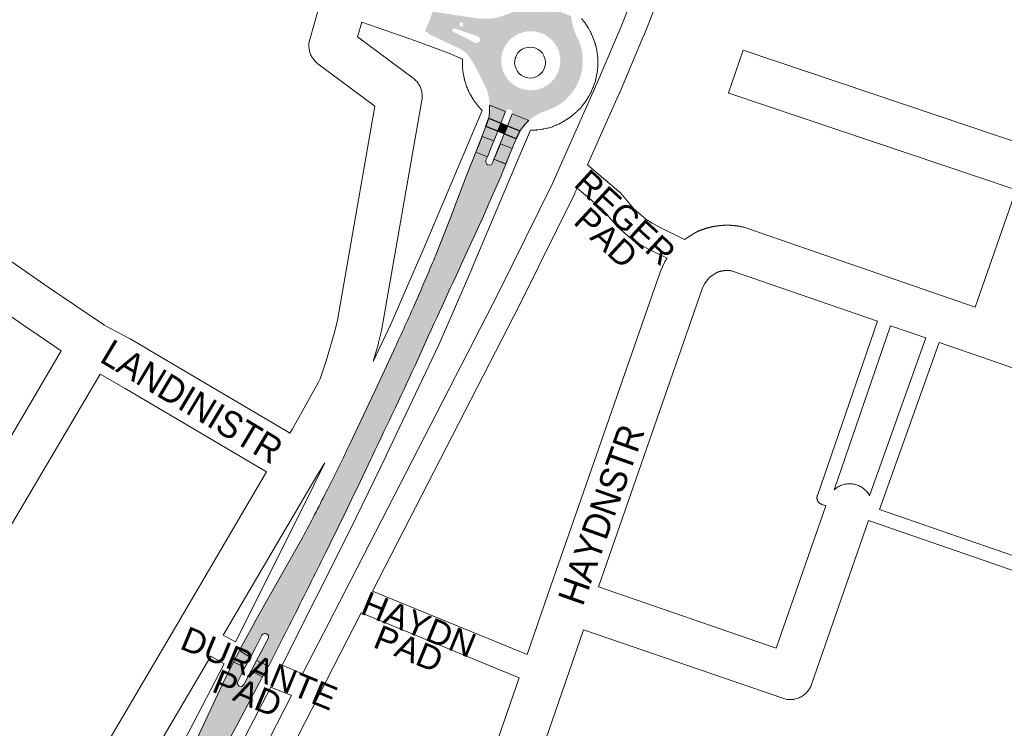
# Paper-space layout 'Layout1' of a CAD drawing. Header units: metres. Extents: x 123097 to 144122, y 392739 to 407589.
# Tile 372 of 510: x 133503 to 133786, y 399560 to 399764. Entities that reach past the tile are written whole.
import ezdxf
from ezdxf.enums import TextEntityAlignment as Align

# ---------------------------------------------------------------- set-up
doc = ezdxf.new("R2010")
doc.units = ezdxf.units.M
doc.header["$MEASUREMENT"] = 0
for name, color, linetype, lineweight in [('gs-anno-wegen algemeen tekst', 7, 'Continuous', 0), ('gs-knt-aanvullende hoofdweg', 7, 'Continuous', 0), ('gs-knt-fietspaden', 7, 'Continuous', 0), ('gs-knt-paden', 7, 'Continuous', 0), ('gs-knt-wegen algemeen', 7, 'Continuous', 0), ('ir-ARC-asfalt-hoofdwegen-te inspecteren', 5, 'Continuous', 0), ('ir-ARC-fietspaden naastliggend- te inspecteren', 1, 'Continuous', 0)]:
    doc.layers.add(name, color=color, linetype=linetype, lineweight=lineweight)
doc.styles.add('Style-Arial', font='arial.ttf')

psp = doc.layouts.get("Layout1")

# ---------------------------------------------------------------- hatches: boundary and pattern name
at = {"layer": 'ir-ARC-asfalt-hoofdwegen-te inspecteren', "linetype": 'Continuous', "lineweight": 13, "extrusion": (0, 0, -1)}
h = psp.add_hatch(color=5, dxfattribs=at)
h.paths.add_polyline_path([(-133659.047, 399740.399, 0.0923475), (-133654.212, 399737.732, -0.109281), (-133649.006, 399734.839), (-133644.228, 399736.752, -0.9852482), (-133642.358, 399737.5), (-133637.763, 399739.247), (-133637.733, 399739.835), (-133637.695, 399740.282), (-133637.726, 399740.287), (-133637.663, 399740.658), (-133637.643, 399740.891, -0.0649667), (-133636.864, 399743.932), (-133634.983, 399747.854), (-133633.635, 399750.391), (-133633.652, 399750.401), (-133633.459, 399750.723), (-133632.307, 399752.643, -0.1360738), (-133629.516, 399755.378), (-133625.17, 399757.441), (-133625.17, 399757.441), (-133624.492, 399757.763), (-133624.492, 399757.763), (-133620.046, 399759.873), (-133620.164, 399760.128), (-133619.189, 399760.493), (-133621.398, 399766.218), (-133627.23, 399765.327), (-133627.23, 399765.325), (-133627.601, 399765.27), (-133634.541, 399764.238, -0.072097), (-133639.036, 399764.365), (-133639.038, 399764.356), (-133639.44, 399764.44, -0.0041683), (-133639.696, 399764.494), (-133639.772, 399764.51), (-133639.772, 399764.511, -0.0299504), (-133641.575, 399765.029), (-133645.349, 399766.395, -0.0674185), (-133648.612, 399768.308), (-133648.621, 399768.296), (-133648.904, 399768.543), (-133649.086, 399768.691), (-133649.938, 399769.493), (-133654.618, 399767.487), (-133654.557, 399767.344, -0.9727323), (-133656.434, 399766.569), (-133656.508, 399766.748), (-133661.22, 399764.893), (-133661.232, 399764.591), (-133661.202, 399764.586), (-133661.269, 399764.219), (-133661.3, 399763.991, -0.0800782), (-133662.953, 399758.793, 0.0948222), (-133664.492, 399753.338), (-133664.508, 399752.964), (-133664.52, 399752.965, 0.2371699), (-133659.188, 399740.517)])
h.paths.add_polyline_path([(-133630.105, 399762.016), (-133630.105, 399763.016), (-133629.105, 399763.016), (-133629.105, 399762.016)], flags=16)
h.paths.add_polyline_path([(-133627.298, 399760.406), (-133633.547, 399757.267, -1.019607), (-133634.44, 399759.039), (-133627.716, 399761.34, -0.9631041)], flags=16)
h.paths.add_polyline_path([(-133656.792, 399756.591, -0.9962263), (-133642.369, 399747.603, -1.0044222)], flags=16)
at = {"layer": 'ir-ARC-asfalt-hoofdwegen-te inspecteren', "linetype": 'Continuous', "lineweight": 13}
for points in [[(133637.629, 399736.384, 0.0405099), (133637.763, 399739.247), (133642.358, 399737.5), (133641.029, 399734.099), (133637.503, 399735.538)], [(133648.466, 399734.303, 0.0431549), (133646.476, 399731.88), (133642.883, 399733.336), (133644.228, 399736.752), (133649.006, 399734.839), (133648.897, 399734.74), (133648.878, 399734.756), (133648.63, 399734.475)], [(133584.023, 399614.922, 0.0050884), (133590.806, 399628.016), (133590.806, 399628.016), (133591.144, 399628.686, 0.0047425), (133597.212, 399641.018), (133597.213, 399641.017), (133597.535, 399641.695), (133597.534, 399641.695), (133603.77, 399654.924), (133603.821, 399655.033), (133603.821, 399655.033), (133604.139, 399655.713), (133604.137, 399655.713), (133610.097, 399668.527, 0.0054593), (133615.954, 399681.369), (133615.955, 399681.369), (133616.171, 399681.86, 0.005774), (133622.047, 399695.583), (133622.054, 399695.581), (133622.191, 399695.93), (133627.38, 399709.105), (133627.385, 399709.103), (133627.517, 399709.454), (133631.118, 399719.042), (133633.762, 399725.794), (133637.141, 399724.461), (133636.72, 399723.433, 0.9894304), (133638.582, 399722.66), (133639.005, 399723.699), (133642.444, 399722.336), (133641.285, 399719.493), (133641.135, 399719.149), (133637.551, 399710.952), (133635.478, 399706.21), (133635.322, 399705.869), (133629.616, 399693.406, 0.0030986), (133617.12, 399666.108, -0.0039141), (133603.964, 399638.184), (133603.605, 399637.362, -0.005333), (133591.011, 399611.331, -0.0023695), (133582.109, 399593.421, -0.0010166), (133578.333, 399585.948), (133575.285, 399580.072), (133574.182, 399577.717), (133574.082, 399577.766), (133574.113, 399577.824), (133570.774, 399579.412), (133572.018, 399581.779), (133574.07, 399585.776, 0.9812919), (133572.3, 399586.72), (133570.259, 399582.712), (133569.011, 399580.309), (133569.005, 399580.313), (133569.015, 399580.332), (133565.848, 399582.336), (133567.097, 399584.707), (133570.009, 399590.06), (133570.284, 399590.549), (133570.282, 399590.55), (133583.662, 399614.265), (133583.673, 399614.259), (133584.025, 399614.921)]]:
    psp.add_hatch(color=5, dxfattribs=at).paths.add_polyline_path(points)
at = {"layer": 'ir-ARC-asfalt-hoofdwegen-te inspecteren', "linetype": 'Continuous', "lineweight": 13, "extrusion": (0, 0, -1)}
for points in [[(-133633.762, 399725.794), (-133634.91, 399728.705), (-133636.663, 399733.15), (-133640.121, 399731.773), (-133639.73, 399730.838), (-133638.985, 399728.983), (-133635.65, 399730.311), (-133634.976, 399728.566), (-133634.862, 399728.284), (-133633.84, 399725.763)], [(-133638.242, 399727.132), (-133637.141, 399724.461), (-133633.84, 399725.763), (-133634.862, 399728.284), (-133634.976, 399728.566), (-133635.65, 399730.311), (-133638.985, 399728.983)], [(-133640.07, 399726.37), (-133641.564, 399730.083), (-133641.97, 399731.014), (-133645.384, 399729.631), (-133643.521, 399725), (-133642.444, 399722.336), (-133642.395, 399722.356), (-133643.383, 399724.752), (-133644.201, 399726.844), (-133640.855, 399728.19), (-133640.04, 399726.15), (-133639.499, 399724.739), (-133639.366, 399724.604)], [(-133639.005, 399723.699), (-133639.366, 399724.604), (-133639.499, 399724.739), (-133640.04, 399726.15), (-133640.855, 399728.19), (-133644.201, 399726.844), (-133643.383, 399724.752), (-133642.395, 399722.356)]]:
    psp.add_hatch(color=5, dxfattribs=at).paths.add_polyline_path(points, flags=0)
at = {"layer": 'ir-ARC-asfalt-hoofdwegen-te inspecteren', "linetype": 'Continuous', "lineweight": 13}
psp.add_hatch(color=5, dxfattribs=at).paths.add_polyline_path([(133567.41, 399577.411), (133564.117, 399579.096), (133564, 399578.87), (133560.81, 399572.49), (133546.78, 399542.21), (133540.1, 399528.84), (133538.3, 399525.46), (133538.361, 399524.747), (133531.376, 399511.406), (133530.633, 399510.033), (133524.256, 399498.254), (133518.351, 399487.837), (133518.01, 399487.91), (133508.039, 399471.432), (133494.817, 399449.581), (133493.5, 399447.405), (133496.57, 399445.5), (133497.95, 399447.82), (133500.29, 399451.74), (133500.904, 399452.161), (133501.636, 399452.031), (133502.067, 399451.425), (133501.95, 399450.69), (133499.64, 399446.79), (133498.26, 399444.51), (133501.457, 399442.765), (133501.47, 399442.79), (133502.79, 399444.86), (133504.115, 399447.005), (133503.806, 399447.473), (133514.372, 399466.35), (133523.963, 399483.846), (133532.272, 399499.312), (133532.682, 399499.396), (133536.128, 399505.805), (133536.742, 399506.962), (133539.21, 399511.61), (133554.28, 399540.55), (133565.351, 399561.356), (133572.462, 399574.721), (133569.17, 399576.5), (133567.116, 399572.504), (133566.53, 399572.008), (133565.765, 399572.072), (133565.27, 399572.659), (133565.336, 399573.424)], flags=0)

# ---------------------------------------------------------------- linework, layer by layer
at = {"layer": 'gs-knt-aanvullende hoofdweg', "color": 7, "linetype": 'Continuous', "flags": 128}
for points in [[(133664.219, 399764.198), (133664.783, 399763.51), (133664.996, 399763.239), (133665.196, 399762.959), (133665.267, 399762.855), (133666.194, 399761.425), (133666.702, 399760.512), (133666.729, 399760.463), (133666.772, 399760.38), (133666.862, 399760.209), (133666.888, 399760.152), (133666.91, 399760.11), (133666.946, 399760.029), (133667.007, 399759.899), (133667.043, 399759.812), (133667.072, 399759.748), (133667.657, 399758.351), (133667.997, 399757.36), (133668.022, 399757.283), (133668.044, 399757.221), (133668.068, 399757.147), (133668.097, 399757.059), (133668.122, 399756.971), (133668.146, 399756.893), (133668.164, 399756.827), (133668.184, 399756.755), (133668.21, 399756.649), (133668.233, 399756.561), (133668.245, 399756.506), (133668.259, 399756.447), (133668.563, 399755.068), (133668.574, 399755.016), (133668.64, 399754.681), (133668.691, 399754.343), (133668.767, 399753.735), (133668.782, 399753.623), (133668.807, 399753.394), (133668.81, 399753.355), (133668.815, 399753.31), (133668.832, 399753.052), (133668.834, 399752.996), (133668.886, 399751.757), (133668.893, 399751.425), (133668.885, 399751.094), (133668.842, 399750.179), (133668.84, 399750.146), (133668.836, 399750.084), (133668.82, 399749.837), (133668.812, 399749.764), (133668.808, 399749.713), (133668.798, 399749.634), (133668.783, 399749.497), (133668.762, 399749.364), (133668.751, 399749.284), (133668.61, 399748.286), (133668.311, 399746.853), (133668.288, 399746.751), (133668.272, 399746.669), (133668.258, 399746.615), (133668.244, 399746.551), (133668.187, 399746.336), (133668.175, 399746.295), (133668.164, 399746.252), (133668.088, 399746.008), (133668.071, 399745.957), (133667.773, 399745.066), (133667.75, 399744.991), (133667.721, 399744.92), (133667.671, 399744.781), (133667.512, 399744.363), (133667.393, 399744.069), (133667.076, 399743.331), (133667.072, 399743.32), (133666.932, 399743.016), (133666.929, 399743.009), (133666.774, 399742.708), (133666.772, 399742.704), (133666.33, 399741.897), (133665.423, 399740.455), (133665.285, 399740.247), (133665.246, 399740.191), (133665.222, 399740.153), (133665.177, 399740.093), (133665.087, 399739.965), (133664.995, 399739.847), (133664.951, 399739.786), (133664.877, 399739.694), (133664.326, 399738.99), (133664.051, 399738.66), (133663.758, 399738.346), (133663.25, 399737.834), (133662.967, 399737.547), (133662.928, 399737.509), (133662.867, 399737.45), (133662.722, 399737.307), (133662.665, 399737.256), (133662.625, 399737.218), (133662.539, 399737.144), (133662.466, 399737.078), (133662.425, 399737.045), (133661.999, 399736.676), (133661.068, 399735.953), (133661.009, 399735.908), (133660.653, 399735.632), (133660.268, 399735.366), (133660.236, 399735.342), (133660.197, 399735.314), (133660.194, 399735.312), (133659.945, 399735.144), (133659.912, 399735.122), (133659.906, 399735.119), (133659.619, 399734.944), (133659.61, 399734.939), (133659.293, 399734.756), (133659.22, 399734.709), (133659.119, 399734.656), (133658.686, 399734.407), (133658.401, 399734.251), (133658.109, 399734.107), (133657.833, 399733.978), (133657.713, 399733.915), (133657.553, 399733.848), (133657.091, 399733.633), (133657.068, 399733.622), (133657.033, 399733.607), (133656.856, 399733.528), (133656.77, 399733.492), (133656.754, 399733.486), (133656.107, 399733.21), (133655.817, 399733.094), (133655.523, 399732.99), (133655.224, 399732.899), (133654.541, 399732.705), (133654.215, 399732.62), (133653.887, 399732.55), (133653.351, 399732.45), (133653.293, 399732.439), (133653.226, 399732.426), (133653.029, 399732.391), (133653.014, 399732.388), (133652.857, 399732.36), (133652.547, 399732.312), (133652.38, 399732.287), (133651.658, 399732.187), (133651.595, 399732.179), (133651.553, 399732.174), (133651.355, 399732.149), (133651.224, 399732.138), (133651.169, 399732.13), (133651.081, 399732.126), (133651.05, 399732.123), (133650.158, 399732.065), (133650.142, 399732.064), (133649.815, 399732.05), (133649.763, 399732.05), (133649.71, 399732.05), (133649.662, 399732.05), (133649.518, 399732.051), (133649.473, 399732.049), (133647.224, 399726.71), (133632.784, 399692.434), (133632.746, 399692.347), (133623.144, 399670.338), (133623.049, 399670.128), (133608.056, 399638.45), (133608.022, 399638.379), (133597.677, 399617.102), (133597.635, 399617.017), (133578.09, 399578.081)], [(133648.772, 399747.147), (133649.494, 399747.098), (133650.3, 399747.189), (133651.076, 399747.425), (133651.797, 399747.798), (133652.437, 399748.296), (133652.975, 399748.901), (133653.395, 399749.595), (133653.682, 399750.354), (133653.826, 399751.153), (133653.824, 399751.965), (133653.673, 399752.76), (133653.38, 399753.517), (133652.955, 399754.208), (133652.411, 399754.809), (133651.766, 399755.303), (133651.06, 399755.662), (133650.257, 399755.901), (133649.822, 399755.947), (133648.241, 399755.766), (133647.739, 399755.652), (133647.135, 399755.365), (133646.477, 399754.89), (133645.918, 399754.304), (133645.492, 399753.653), (133645.48, 399753.632), (133645.388, 399753.421), (133645.273, 399753.149), (133645.143, 399752.789), (133645.134, 399752.755), (133644.988, 399752.084), (133644.963, 399751.272), (133645.085, 399750.47), (133645.351, 399749.706), (133645.753, 399749), (133646.275, 399748.38), (133646.863, 399747.896), (133647.69, 399747.453), (133648.764, 399747.149), (133648.768, 399747.149), (133648.772, 399747.147)], [(133604.26, 399665.539), (133609.424, 399676.45), (133618.961, 399698.31), (133635.586, 399737.772), (133634.412, 399739.059), (133634.047, 399739.536), (133633.605, 399740.12), (133633.582, 399740.153), (133633.555, 399740.189), (133633.529, 399740.223), (133633.508, 399740.249), (133633.355, 399740.453), (133633.214, 399740.681), (133633.148, 399740.787), (133632.428, 399741.936), (133632.244, 399742.287), (133632.098, 399742.565), (133631.793, 399743.178), (133631.763, 399743.24), (133631.638, 399743.496), (133631.588, 399743.614), (133631.573, 399743.652), (133631.56, 399743.682), (133631.509, 399743.803), (133631.294, 399744.313), (133631.262, 399744.391), (133631.141, 399744.686), (133631.006, 399745.045), (133630.889, 399745.41), (133630.566, 399746.518), (133630.557, 399746.551), (133630.533, 399746.639), (133630.516, 399746.693), (133630.501, 399746.754), (133630.476, 399746.849), (133630.47, 399746.872), (133630.437, 399747.02), (133630.417, 399747.106), (133630.41, 399747.141), (133630.41, 399747.144), (133630.401, 399747.185), (133630.398, 399747.196), (133630.149, 399748.512), (133629.967, 399750.026), (133629.939, 399750.367), (133629.926, 399750.71), (133629.929, 399752), (133629.96, 399752.574)], [(133561.145, 399586.768), (133564.651, 399584.789), (133584.19, 399623.713), (133590.336, 399636.353)], [(133491.722, 399450.298), (133538.479, 399534.362), (133561.456, 399578.532), (133557.586, 399580.716)], [(133574.889, 399571.808), (133551.755, 399527.337), (133551.656, 399527.153), (133504.771, 399442.859)]]:
    psp.add_lwpolyline(points, dxfattribs=at)
at = {"layer": 'gs-knt-fietspaden', "color": 7, "linetype": 'Continuous', "flags": 128}
for points in [[(133578.09, 399578.081), (133583.974, 399575.641), (133596.086, 399599.221), (133640.283, 399685.261), (133655.913, 399716.927), (133658.454, 399722.64), (133668.716, 399745.708), (133675.556, 399761.889), (133681.307, 399776.535), (133698.107, 399822.818), (133702.267, 399835.772), (133703.801, 399840.634)], [(133710.437, 399838.337), (133708.959, 399833.651), (133708.954, 399833.634), (133704.771, 399820.609), (133704.728, 399820.484), (133687.89, 399774.097), (133687.858, 399774.012), (133682.074, 399759.281), (133682.04, 399759.197), (133675.169, 399742.944), (133675.143, 399742.884), (133665.883, 399722.069)], [(133665.883, 399722.069), (133674.952, 399714.427), (133675.058, 399714.334), (133675.16, 399714.237), (133675.258, 399714.136), (133675.352, 399714.031), (133679.265, 399709.479), (133682.714, 399706.512), (133684.5, 399705.315), (133686.973, 399703.955), (133693.784, 399700.62)], [(133662.913, 399715.392), (133662.298, 399714.009), (133662.239, 399713.883), (133646.565, 399682.128), (133646.54, 399682.078), (133604.075, 399599.411)], [(133688.791, 399695.249), (133683.811, 399697.687), (133683.664, 399697.763), (133680.981, 399699.239), (133680.848, 399699.316), (133680.718, 399699.399), (133678.63, 399700.799), (133678.516, 399700.879), (133678.404, 399700.964), (133678.296, 399701.053), (133674.487, 399704.329), (133674.389, 399704.417), (133674.294, 399704.508), (133674.202, 399704.603), (133674.114, 399704.702), (133670.212, 399709.241), (133662.913, 399715.392)], [(133604.075, 399599.411), (133648.514, 399581.141)], [(133600.856, 399593.144), (133588.742, 399569.56), (133554.729, 399502.976), (133527.074, 399444.941)], [(133646.219, 399574.494), (133600.856, 399593.144)], [(133504.771, 399442.859), (133515.519, 399436.732), (133519.372, 399445.096), (133519.382, 399445.118), (133519.685, 399445.753), (133548.412, 399506.04), (133548.455, 399506.127), (133580.764, 399569.373), (133574.889, 399571.808)]]:
    psp.add_lwpolyline(points, dxfattribs=at)
at = {"layer": 'gs-knt-paden', "color": 7, "linetype": 'Continuous', "flags": 128}
for points in [[(133734.438, 399624.001), (133733.259, 399624.398), (133733.169, 399624.431), (133733.081, 399624.468), (133732.994, 399624.51), (133732.909, 399624.555), (133732.827, 399624.605), (133732.747, 399624.658), (133732.67, 399624.715), (133732.596, 399624.776), (133732.524, 399624.84), (133732.456, 399624.907), (133732.391, 399624.978), (133732.329, 399625.052), (133732.271, 399625.128), (133732.217, 399625.207), (133732.166, 399625.289), (133732.12, 399625.373), (133732.078, 399625.46), (133732.039, 399625.548), (133732.005, 399625.637), (133731.976, 399625.729), (133731.95, 399625.822), (133731.93, 399625.915), (133731.914, 399626.01), (133731.902, 399626.105), (133731.895, 399626.201), (133731.892, 399626.297), (133731.894, 399626.393), (133731.901, 399626.489), (133731.912, 399626.584), (133731.927, 399626.679), (133731.948, 399626.773), (133731.972, 399626.866), (133732.001, 399626.957), (133749.265, 399677.102)], [(133753.064, 399675.788), (133736.804, 399628.558)], [(133747.039, 399626.828), (133763.218, 399672.277)], [(133807.343, 399598.738), (133807.339, 399598.738), (133746.757, 399619.784)]]:
    psp.add_lwpolyline(points, dxfattribs=at)
psp.add_lwpolyline([(133767.017, 399670.964), (133749.922, 399622.94), (133808.653, 399602.537), (133808.656, 399602.536, -0.4062815), (133808.663, 399602.524), (133808.662, 399602.52), (133807.35, 399598.744), (133807.343, 399598.738)], format="xyb", dxfattribs=at)
at = {"layer": 'gs-knt-wegen algemeen', "color": 7, "linetype": 'Continuous', "flags": 128}
psp.add_lwpolyline([(133777.389, 399681.153), (133789.177, 399714.899), (133706.504, 399742.78, -0.3849308), (133706.498, 399742.792), (133710.653, 399755.112, -0.3849297), (133710.665, 399755.118), (133793.472, 399727.191), (133798.507, 399741.596), (133810.916, 399777.873), (133728.035, 399805.369, -0.3848561), (133728.029, 399805.381), (133732.122, 399817.721, -0.384856), (133732.134, 399817.727)], format="xyb", dxfattribs=at)
for points in [[(133580.291, 399644.912), (133581.041, 399646.157), (133588.577, 399659.575), (133589.015, 399660.498), (133590.838, 399666.015), (133593.227, 399674.226), (133594.016, 399677.395), (133604.784, 399738.988), (133588.41, 399751.194), (133588.162, 399751.388), (133587.923, 399751.595), (133587.694, 399751.813), (133587.477, 399752.042), (133587.27, 399752.281), (133587.076, 399752.53), (133586.894, 399752.788), (133586.724, 399753.054), (133586.568, 399753.329), (133586.425, 399753.61), (133586.296, 399753.899), (133586.181, 399754.193), (133586.081, 399754.492), (133585.995, 399754.796), (133585.924, 399755.104), (133585.868, 399755.415), (133585.827, 399755.728), (133585.802, 399756.043), (133585.791, 399756.358), (133585.796, 399756.674), (133585.817, 399756.989), (133585.852, 399757.303), (133585.903, 399757.615), (133585.969, 399757.924), (133586.049, 399758.229), (133588.594, 399766.99)], [(133601.045, 399763.18), (133599.812, 399758.934), (133615.778, 399747.032), (133616.024, 399746.84), (133616.26, 399746.636), (133616.486, 399746.42), (133616.702, 399746.195), (133616.906, 399745.959), (133617.099, 399745.713), (133617.28, 399745.459), (133617.449, 399745.196), (133617.605, 399744.925), (133617.747, 399744.648), (133617.877, 399744.363), (133617.992, 399744.073), (133618.093, 399743.778), (133618.18, 399743.478), (133618.253, 399743.174), (133618.311, 399742.868), (133618.354, 399742.558), (133618.382, 399742.247), (133618.396, 399741.935), (133618.394, 399741.623), (133618.378, 399741.311), (133618.346, 399741.001), (133618.3, 399740.692), (133606.802, 399674.926), (133606.758, 399674.7), (133606.706, 399674.475), (133605.831, 399670.958), (133605.765, 399670.711), (133604.26, 399665.539)], [(133629.96, 399752.574), (133626.061, 399754.28), (133616.427, 399757.785), (133601.045, 399763.18)], [(133693.784, 399700.62), (133696.438, 399702.326), (133696.675, 399702.471), (133696.918, 399702.606), (133697.166, 399702.73), (133697.262, 399702.776), (133697.358, 399702.82), (133697.455, 399702.865), (133697.551, 399702.908), (133697.647, 399702.951), (133697.745, 399702.994), (133697.842, 399703.036), (133697.938, 399703.078), (133698.036, 399703.119), (133698.134, 399703.16), (133698.232, 399703.2), (133698.33, 399703.239), (133698.428, 399703.279), (133698.527, 399703.318), (133698.626, 399703.356), (133698.724, 399703.393), (133698.824, 399703.43), (133698.923, 399703.467), (133699.023, 399703.503), (133699.122, 399703.539), (133699.222, 399703.574), (133699.322, 399703.609), (133699.423, 399703.643), (133699.522, 399703.676), (133699.623, 399703.709), (133699.724, 399703.742), (133699.825, 399703.774), (133699.926, 399703.806), (133700.027, 399703.837), (133700.129, 399703.867), (133700.23, 399703.897), (133700.331, 399703.927), (133700.433, 399703.956), (133700.536, 399703.984), (133700.638, 399704.012), (133700.739, 399704.039), (133700.842, 399704.066), (133700.945, 399704.092), (133701.048, 399704.118), (133701.15, 399704.144), (133701.253, 399704.168), (133701.356, 399704.193), (133701.46, 399704.216), (133701.562, 399704.239), (133701.666, 399704.262), (133701.77, 399704.284), (133701.874, 399704.306), (133701.977, 399704.327), (133702.081, 399704.347), (133702.185, 399704.368), (133702.289, 399704.387), (133702.393, 399704.406), (133702.497, 399704.424), (133702.602, 399704.442), (133702.706, 399704.46), (133702.81, 399704.476), (133702.915, 399704.493), (133703.02, 399704.508), (133703.125, 399704.524), (133703.229, 399704.538), (133703.334, 399704.552), (133703.439, 399704.566), (133703.545, 399704.579), (133703.649, 399704.591), (133703.754, 399704.604), (133703.86, 399704.615), (133703.965, 399704.626), (133704.07, 399704.636), (133704.176, 399704.646), (133704.281, 399704.655), (133704.387, 399704.664), (133704.492, 399704.672), (133704.598, 399704.68), (133704.704, 399704.687), (133704.81, 399704.694), (133704.914, 399704.7), (133705.02, 399704.705), (133705.126, 399704.71), (133705.232, 399704.715), (133705.337, 399704.719), (133705.443, 399704.722), (133705.55, 399704.725), (133705.656, 399704.727), (133705.761, 399704.729), (133705.867, 399704.73), (133705.973, 399704.731), (133706.079, 399704.731), (133706.184, 399704.73), (133706.29, 399704.729), (133706.396, 399704.728), (133706.502, 399704.726), (133706.607, 399704.723), (133706.714, 399704.72), (133706.82, 399704.716), (133706.926, 399704.712), (133707.03, 399704.708), (133707.137, 399704.702), (133707.242, 399704.696), (133707.348, 399704.69), (133707.453, 399704.683), (133707.559, 399704.676), (133707.665, 399704.668), (133707.771, 399704.659), (133707.875, 399704.65), (133707.981, 399704.641), (133708.087, 399704.63), (133708.192, 399704.62), (133708.297, 399704.609), (133708.402, 399704.597), (133708.508, 399704.584), (133708.613, 399704.572), (133708.717, 399704.558), (133708.822, 399704.544), (133708.927, 399704.53), (133709.033, 399704.515), (133709.136, 399704.499), (133709.241, 399704.483), (133709.346, 399704.467), (133709.451, 399704.45), (133709.554, 399704.432), (133709.659, 399704.414), (133709.763, 399704.395), (133709.868, 399704.376), (133709.971, 399704.356), (133710.075, 399704.336), (133710.179, 399704.315), (133710.283, 399704.293), (133710.386, 399704.272), (133710.644, 399704.211), (133710.899, 399704.14), (133711.15, 399704.059)], [(133487.606, 399702.977), (133510.79, 399686.88), (133526.69, 399676.139), (133526.955, 399675.96)], [(133711.15, 399704.059), (133777.389, 399681.153)], [(133648.514, 399581.141), (133654.626, 399598.732), (133686.667, 399690.959), (133686.776, 399691.25), (133686.899, 399691.536), (133688.014, 399693.967), (133688.136, 399694.219), (133688.269, 399694.466), (133688.412, 399694.706), (133688.566, 399694.94), (133688.729, 399695.168), (133688.791, 399695.249)], [(133490.361, 399627.512), (133514.597, 399668.596), (133503.467, 399676.115), (133503.398, 399676.162), (133480.059, 399692.367)], [(133749.265, 399677.102), (133707.329, 399691.604), (133707.262, 399691.615), (133707.196, 399691.625), (133707.128, 399691.635), (133707.061, 399691.644), (133706.994, 399691.653), (133706.926, 399691.661), (133706.859, 399691.668), (133706.791, 399691.675), (133706.724, 399691.681), (133706.656, 399691.687), (133706.588, 399691.692), (133706.521, 399691.696), (133706.453, 399691.7), (133706.385, 399691.704), (133706.317, 399691.706), (133706.249, 399691.708), (133706.181, 399691.71), (133706.114, 399691.711), (133706.046, 399691.711), (133705.978, 399691.711), (133705.91, 399691.71), (133705.842, 399691.708), (133705.774, 399691.706), (133705.706, 399691.703), (133705.638, 399691.7), (133705.571, 399691.696), (133705.503, 399691.692), (133705.435, 399691.686), (133705.368, 399691.681), (133705.3, 399691.674), (133705.232, 399691.668), (133705.165, 399691.66), (133705.098, 399691.652), (133705.03, 399691.643), (133704.963, 399691.634), (133704.896, 399691.624), (133704.829, 399691.614), (133704.762, 399691.603), (133704.695, 399691.591), (133704.628, 399691.579), (133704.562, 399691.566), (133704.495, 399691.553), (133704.429, 399691.539), (133704.362, 399691.524), (133704.296, 399691.509), (133704.23, 399691.493), (133704.164, 399691.477), (133704.099, 399691.46), (133704.033, 399691.442), (133703.967, 399691.424), (133703.902, 399691.406), (133703.837, 399691.387), (133703.772, 399691.367), (133703.707, 399691.346), (133703.643, 399691.325), (133703.579, 399691.304), (133703.514, 399691.282), (133703.45, 399691.259), (133703.386, 399691.236), (133703.323, 399691.212), (133703.259, 399691.188), (133703.196, 399691.163), (133703.133, 399691.138), (133703.071, 399691.112), (133701.167, 399689.888), (133700.788, 399689.538), (133699.555, 399687.9), (133698.863, 399686.391), (133669.066, 399600.623), (133720.192, 399582.995), (133734.438, 399624.001)], [(133526.955, 399675.96), (133526.959, 399675.958), (133526.962, 399675.955)], [(133526.955, 399675.96), (133526.959, 399675.958), (133526.962, 399675.955)], [(133526.962, 399675.955), (133534.223, 399672.081), (133534.369, 399672), (133539.518, 399669.053), (133539.599, 399669.006), (133579.773, 399645.231), (133579.881, 399645.166), (133580.291, 399644.912)], [(133763.218, 399672.277), (133753.064, 399675.788)], [(133847.386, 399643.07), (133779.259, 399666.73), (133767.017, 399670.964)], [(133525.741, 399661.862), (133499.27, 399616.988), (133445.701, 399526.102), (133445.699, 399526.098), (133418.492, 399480.013), (133418.323, 399479.742), (133418.141, 399479.48), (133417.946, 399479.227), (133415.697, 399476.45)], [(133573.633, 399633.721), (133573.087, 399634.059), (133533.009, 399657.776), (133527.974, 399660.658), (133525.741, 399661.862)], [(133590.336, 399636.353), (133588.065, 399632.583)], [(133415.697, 399476.45), (133418.094, 399474.509), (133464.04, 399447.435), (133548.085, 399590.242), (133573.633, 399633.721)], [(133588.065, 399632.583), (133561.145, 399586.768)], [(133736.804, 399628.558), (133736.815, 399628.568), (133737.049, 399628.778), (133737.294, 399628.976), (133737.548, 399629.162), (133737.81, 399629.335), (133738.081, 399629.496), (133738.359, 399629.643), (133738.644, 399629.777), (133738.935, 399629.897), (133739.231, 399630.002), (133739.532, 399630.094), (133739.837, 399630.17), (133740.146, 399630.232), (133740.457, 399630.278), (133740.77, 399630.31), (133741.084, 399630.326), (133741.399, 399630.328), (133741.713, 399630.314), (133742.026, 399630.285), (133742.338, 399630.24), (133742.647, 399630.181), (133742.952, 399630.107), (133743.254, 399630.018), (133743.551, 399629.915), (133743.843, 399629.798), (133744.129, 399629.666), (133744.408, 399629.521), (133744.68, 399629.363), (133744.944, 399629.191), (133745.199, 399629.007), (133745.445, 399628.811), (133745.682, 399628.604), (133745.908, 399628.385), (133746.123, 399628.155), (133746.327, 399627.916), (133746.519, 399627.666), (133746.698, 399627.408), (133746.865, 399627.141), (133747.019, 399626.867), (133747.039, 399626.828)], [(133746.757, 399619.784), (133730.359, 399572.586), (133730.247, 399572.288), (133730.121, 399571.995), (133729.98, 399571.709), (133729.825, 399571.43), (133729.657, 399571.158), (133729.476, 399570.896), (133729.282, 399570.642), (133729.076, 399570.399), (133728.859, 399570.166), (133728.63, 399569.943), (133728.39, 399569.732), (133728.141, 399569.534), (133727.882, 399569.347), (133727.614, 399569.174), (133727.338, 399569.014), (133727.054, 399568.867), (133726.764, 399568.735), (133726.468, 399568.617), (133726.166, 399568.514), (133725.859, 399568.425), (133725.549, 399568.352), (133725.235, 399568.294), (133724.919, 399568.252), (133724.601, 399568.225), (133724.282, 399568.213), (133723.963, 399568.218), (133723.645, 399568.238), (133723.327, 399568.273), (133723.012, 399568.324), (133722.7, 399568.39), (133722.392, 399568.472), (133722.088, 399568.569), (133664.793, 399588.324), (133659.545, 399573.217), (133651.911, 399550.945)], [(133557.586, 399580.716), (133481.561, 399451.536)], [(133639.459, 399554.771), (133646.219, 399574.494)]]:
    psp.add_lwpolyline(points, dxfattribs=at)
at = {"layer": 'ir-ARC-asfalt-hoofdwegen-te inspecteren', "color": 5, "linetype": 'Continuous', "lineweight": 13}
for points in [[(133637.629, 399736.384, 0.0405099), (133637.763, 399739.247), (133642.358, 399737.5), (133641.029, 399734.099), (133637.503, 399735.538)], [(133648.466, 399734.303, 0.0431549), (133646.476, 399731.88), (133642.883, 399733.336), (133644.228, 399736.752), (133649.006, 399734.839), (133648.897, 399734.74), (133648.878, 399734.756), (133648.63, 399734.475)], [(133584.023, 399614.922, 0.0050884), (133590.806, 399628.016), (133590.806, 399628.016), (133591.144, 399628.686, 0.0047425), (133597.212, 399641.018), (133597.213, 399641.017), (133597.535, 399641.695), (133597.534, 399641.695), (133603.77, 399654.924), (133603.821, 399655.033), (133603.821, 399655.033), (133604.139, 399655.713), (133604.137, 399655.713), (133610.097, 399668.527, 0.0054593), (133615.954, 399681.369), (133615.955, 399681.369), (133616.171, 399681.86, 0.005774), (133622.047, 399695.583), (133622.054, 399695.581), (133622.191, 399695.93), (133627.38, 399709.105), (133627.385, 399709.103), (133627.517, 399709.454), (133631.118, 399719.042), (133633.762, 399725.794), (133637.141, 399724.461), (133636.72, 399723.433, 0.9894304), (133638.582, 399722.66), (133639.005, 399723.699), (133642.444, 399722.336), (133641.285, 399719.493), (133641.135, 399719.149), (133637.551, 399710.952), (133635.478, 399706.21), (133635.322, 399705.869), (133629.616, 399693.406, 0.0030986), (133617.12, 399666.108, -0.0039141), (133603.964, 399638.184), (133603.605, 399637.362, -0.005333), (133591.011, 399611.331, -0.0023695), (133582.109, 399593.421, -0.0010166), (133578.333, 399585.948), (133575.285, 399580.072), (133574.182, 399577.717), (133574.082, 399577.766), (133574.113, 399577.824), (133570.774, 399579.412), (133572.018, 399581.779), (133574.07, 399585.776, 0.9812919), (133572.3, 399586.72), (133570.259, 399582.712), (133569.011, 399580.309), (133569.005, 399580.313), (133569.015, 399580.332), (133565.848, 399582.336), (133567.097, 399584.707), (133570.009, 399590.06), (133570.284, 399590.549), (133570.282, 399590.55), (133583.662, 399614.265), (133583.673, 399614.259), (133584.025, 399614.921)]]:
    psp.add_lwpolyline(points, format="xyb", close=True, dxfattribs=at)
for points in [[(133633.762, 399725.794), (133634.91, 399728.705), (133636.663, 399733.15), (133640.121, 399731.773), (133639.73, 399730.838), (133638.985, 399728.983), (133635.65, 399730.311), (133634.976, 399728.566), (133634.862, 399728.284), (133633.84, 399725.763)], [(133638.242, 399727.132), (133637.141, 399724.461), (133633.84, 399725.763), (133634.862, 399728.284), (133634.976, 399728.566), (133635.65, 399730.311), (133638.985, 399728.983)], [(133640.07, 399726.37), (133641.564, 399730.083), (133641.97, 399731.014), (133645.384, 399729.631), (133643.521, 399725), (133642.444, 399722.336), (133642.395, 399722.356), (133643.383, 399724.752), (133644.201, 399726.844), (133640.855, 399728.19), (133640.04, 399726.15), (133639.499, 399724.739), (133639.366, 399724.604)], [(133639.005, 399723.699), (133639.366, 399724.604), (133639.499, 399724.739), (133640.04, 399726.15), (133640.855, 399728.19), (133644.201, 399726.844), (133643.383, 399724.752), (133642.395, 399722.356)]]:
    psp.add_lwpolyline(points, close=True, dxfattribs=at)
at = {"layer": 'ir-ARC-asfalt-hoofdwegen-te inspecteren', "color": 5, "linetype": 'Continuous', "lineweight": 13, "flags": 128}
for points in [[(133569.015, 399580.332), (133565.81, 399582.36), (133564.117, 399579.096), (133567.41, 399577.411)], [(133574.113, 399577.824), (133570.764, 399579.417), (133569.17, 399576.5), (133572.462, 399574.721)]]:
    psp.add_lwpolyline(points, close=True, dxfattribs=at)
psp.add_lwpolyline([(133554.28, 399540.55), (133565.351, 399561.356), (133572.462, 399574.721), (133569.17, 399576.5), (133567.116, 399572.504), (133566.53, 399572.008), (133565.765, 399572.072), (133565.27, 399572.659), (133565.336, 399573.424), (133567.41, 399577.411), (133564.117, 399579.096), (133564, 399578.87), (133560.81, 399572.49), (133546.78, 399542.21)], dxfattribs=at)
at = {"layer": 'ir-ARC-asfalt-hoofdwegen-te inspecteren', "color": 5, "linetype": 'Continuous', "lineweight": 13}
psp.add_solid([(133569.015, 399580.332), (133565.81, 399582.36), (133567.41, 399577.411), (133564.117, 399579.096)], dxfattribs=at)
at = {"layer": 'ir-ARC-asfalt-hoofdwegen-te inspecteren', "color": 5, "linetype": 'Continuous', "lineweight": 13, "extrusion": (0, 0, -1)}
psp.add_solid([(-133574.113, 399577.824), (-133570.764, 399579.417), (-133572.462, 399574.721), (-133569.17, 399576.5)], dxfattribs=at)
at = {"layer": 'ir-ARC-fietspaden naastliggend- te inspecteren', "color": 1, "linetype": 'Continuous', "lineweight": 30}
for points in [[(133640.121, 399731.773), (133636.663, 399733.15), (133637.503, 399735.538), (133641.029, 399734.099)], [(133642.883, 399733.336), (133641.97, 399731.014), (133640.147, 399731.762), (133641.068, 399734.083)], [(133646.476, 399731.88), (133645.384, 399729.631), (133641.97, 399731.014), (133642.883, 399733.336)]]:
    psp.add_lwpolyline(points, close=True, dxfattribs=at)
for points in [[(133640.121, 399731.773), (133636.663, 399733.15), (133641.029, 399734.099), (133637.503, 399735.538)], [(133642.883, 399733.336), (133641.97, 399731.014), (133641.068, 399734.083), (133640.147, 399731.762)], [(133646.476, 399731.88), (133645.384, 399729.631), (133642.883, 399733.336), (133641.97, 399731.014)]]:
    psp.add_solid(points, dxfattribs=at)

# ---------------------------------------------------------------- texts
at = {"layer": 'gs-anno-wegen algemeen tekst', "color": 7, "style": 'Style-Arial'}
for s, rotation, p in [('REGER', 317.34819, (133676.776, 399706.99)), ('PAD', 317.34819, (133671.266, 399701.14)), ('HAYDN', 337.72825, (133617.395, 399589.835)), ('DURANTE', 337.48118, (133571.492, 399577.186)), ('PAD', 337.72825, (133614.499, 399582.849)), ('PAD', 337.48118, (133568.128, 399570.018))]:
    psp.add_text(s, height=7, rotation=rotation, dxfattribs=at).set_placement(p, align=Align.MIDDLE_CENTER)
at = {"layer": 'gs-anno-wegen algemeen tekst', "color": 7, "style": 'Style-Arial', "width": 0.909091}
for s, rotation, p in [('LANDINISTR', 329.06542, (133552.195, 399653.987)), ('HAYDNSTR', 70.49421, (133669.857, 399621.436))]:
    psp.add_text(s, height=7.7, rotation=rotation, dxfattribs=at).set_placement(p, align=Align.MIDDLE_CENTER)

doc.saveas('drawing.dxf')
